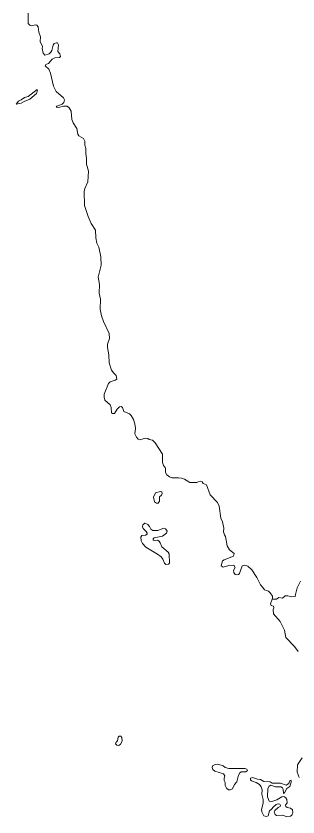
# Model space of a CAD drawing. Extents: x 369010 to 735936, y 6377141 to 6616555.
# Drawn here: x 482958 to 484478, y 6469478 to 6473795 of the extents above; entities that cross this region are included whole.
import ezdxf

# ---------------------------------------------------------------- set-up
doc = ezdxf.new("R2010")
doc.units = 0
doc.header["$LTSCALE"] = 40
doc.layers.add('3', color=7, linetype='Continuous', lineweight=13)

msp = doc.modelspace()

# ---------------------------------------------------------------- linework, layer by layer
at = {"layer": '3'}
for points in [[(483022.27, 6473810.05), (483023.92, 6473754.77), (483032.03, 6473745.01), (483042.96, 6473742.86), (483060, 6473747.99), (483069.27, 6473745.01), (483077.38, 6473737.73), (483079.86, 6473708.76), (483089.79, 6473683.28), (483086.98, 6473656.96), (483100.72, 6473630.31), (483098.9, 6473619.72), (483104.19, 6473594.9), (483112.8, 6473583.31), (483135.64, 6473591.75), (483145.24, 6473600.36), (483151.03, 6473608.8), (483157.15, 6473638.42), (483163.61, 6473647.36), (483176.19, 6473651.17), (483181.32, 6473649.84), (483186.12, 6473639.91), (483183.64, 6473603.67), (483193.23, 6473592.08), (483197.04, 6473577.85), (483192.57, 6473570.9), (483166.26, 6473569.58), (483151.69, 6473563.12), (483132.49, 6473539.62), (483117.6, 6473533.16), (483115.45, 6473526.54), (483135.31, 6473509.5), (483143.58, 6473487.98), (483160.3, 6473416.48), (483173.37, 6473389.18), (483213.1, 6473353.59), (483218.89, 6473343.99), (483215.74, 6473329.76), (483206.64, 6473320.49), (483176.85, 6473309.57), (483174.2, 6473304.77), (483187.11, 6473301.46), (483213.76, 6473309.24), (483232.79, 6473308.58), (483244.04, 6473301.13), (483255.3, 6473281.6), (483257.95, 6473238.24), (483265.06, 6473219.2), (483285.42, 6473188.75), (483290.05, 6473157.47), (483296.34, 6473150.19), (483320.67, 6473135.29), (483327.79, 6473120.23), (483329.11, 6473098.39), (483333.91, 6473081.01), (483333.25, 6473054.69), (483338.38, 6473029.54), (483337.72, 6472997.43), (483348.81, 6472958.87), (483345.33, 6472901.6), (483329.28, 6472865.36), (483325.8, 6472848.97), (483326.47, 6472773.67), (483346.82, 6472714.25), (483363.54, 6472677.34), (483385.55, 6472640.6), (483387.87, 6472599.23), (483393.99, 6472571.25), (483403.59, 6472549.08), (483415.01, 6472497.94), (483416.67, 6472452.26), (483401.44, 6472387.05), (483407.23, 6472348.16), (483405.74, 6472300.99), (483413.19, 6472269.38), (483412.2, 6472215.09), (483418.49, 6472179.18), (483428.75, 6472148.23), (483460.69, 6472083.68), (483461.68, 6472057.53), (483451.75, 6472026.42), (483451.42, 6472008.38), (483458.04, 6471968.82), (483460.19, 6471925.13), (483473.1, 6471887.23), (483484.52, 6471870.51), (483496.77, 6471856.77), (483501.24, 6471838.4), (483493.13, 6471832.61), (483465.82, 6471823.34), (483455.89, 6471814.24), (483433.55, 6471757.14)], [(483433.55, 6471757.14), (483432.22, 6471740.42), (483436.03, 6471724.87), (483465.65, 6471699.55), (483471.45, 6471684.82), (483472.44, 6471656.85), (483478.56, 6471652.54), (483489.16, 6471652.54), (483502.89, 6471675.71), (483516.13, 6471688.62), (483523.75, 6471690.61), (483532.68, 6471685.97), (483539.14, 6471663.13), (483569.43, 6471650.72), (483578.69, 6471641.29), (483590.28, 6471621.1), (483598.55, 6471597.93), (483602.03, 6471573.6), (483598.72, 6471543.97), (483606.5, 6471524.94), (483616.43, 6471514.02), (483625.53, 6471511.53), (483656.65, 6471519.15), (483667.57, 6471517.99), (483675.02, 6471511.86), (483694.38, 6471509.55), (483707.95, 6471495.15), (483747.34, 6471433.08), (483747.34, 6471389.39), (483752.8, 6471372.34), (483763.06, 6471358.44), (483763.73, 6471335.11), (483770.84, 6471322.86), (483784.58, 6471311.27), (483797.16, 6471305.48), (483833.74, 6471306.8), (483849.95, 6471304.49), (483866.34, 6471299.03), (483894.31, 6471280.65), (483932.38, 6471280.65), (483939.49, 6471285.12), (483953.06, 6471287.44), (483961.67, 6471283.96), (483965.97, 6471275.86), (483984.51, 6471268.74), (484004.87, 6471213.79), (484043.93, 6471172.42), (484052.86, 6471154.04), (484062.96, 6471088.17), (484071.07, 6471068.81), (484077.52, 6471034.22), (484076.86, 6471015.19), (484081.33, 6470999.13), (484087.78, 6470989.86), (484096.22, 6470939.05), (484108.8, 6470917.21), (484134.46, 6470898.18), (484129.66, 6470883.78), (484079.51, 6470864.74), (484071.23, 6470858.95), (484063.62, 6470831.64), (484073.88, 6470824.03), (484105.49, 6470834.29), (484132.8, 6470836.11), (484139.42, 6470822.71), (484130.81, 6470807.31), (484132.14, 6470795.73), (484138.59, 6470785.63), (484146.87, 6470783.48), (484157.46, 6470785.96), (484162.1, 6470790.6), (484176.66, 6470831.31), (484190.73, 6470834.95), (484207.77, 6470830.65), (484229.29, 6470810.79), (484256.43, 6470769.58), (484276.79, 6470728.86), (484289.37, 6470715.62), (484296.65, 6470702.38), (484318.5, 6470695.1), (484328.59, 6470686.33), (484340.67, 6470667.79), (484340.67, 6470658.69), (484338.36, 6470652.07), (484362.19, 6470652.57), (484373.94, 6470660.84), (484393.97, 6470657.53), (484409.03, 6470670.77), (484423.92, 6470670.77), (484443.95, 6470664.15), (484462.32, 6470665.81), (484463.97, 6470677.56), (484474.07, 6470712.48), (484490.79, 6470749.22)], [(484490.79, 6470749.22), (484474.07, 6470712.48), (484463.97, 6470677.56), (484462.32, 6470665.81), (484443.95, 6470664.15), (484423.92, 6470670.77), (484409.03, 6470670.77), (484393.97, 6470657.53), (484373.94, 6470660.84), (484362.19, 6470652.57), (484338.36, 6470652.07), (484329.59, 6470627.24), (484333.23, 6470618.64), (484345.97, 6470614.34), (484348.29, 6470604.74), (484344.81, 6470596.13), (484346.63, 6470573.95), (484382.22, 6470531.09), (484406.05, 6470485.57), (484412.17, 6470444.69), (484459.84, 6470396.7), (484479.2, 6470370.71)], [(484500.55, 6469797.57), (484475.23, 6469759.01), (484473.74, 6469719.29), (484484.33, 6469691.82)]]:
    msp.add_lwpolyline(points, dxfattribs=at)
for points in [[(483071.75, 6473399.27), (483023.43, 6473360.71), (483003.57, 6473356.74), (482985.86, 6473343), (482970.8, 6473336.88), (482957.56, 6473320.82), (482984.87, 6473324.63), (483001.58, 6473335.22), (483031.54, 6473346.81), (483068.44, 6473378.25), (483074.24, 6473394.64)], [(483737.08, 6471233.16), (483710.6, 6471224.71), (483699.01, 6471201.21), (483704.48, 6471176.55), (483714.9, 6471170.43), (483724.83, 6471170.1), (483731.62, 6471181.02), (483731.29, 6471202.87), (483741.88, 6471213.46), (483745.36, 6471221.9), (483743.7, 6471229.85)], [(483766.04, 6470839.59), (483779.28, 6470840.91), (483784.75, 6470846.37), (483782.76, 6470896.19), (483777.79, 6470905.29), (483743.37, 6470934.75), (483735.76, 6470956.6), (483728.97, 6470965.37), (483720.86, 6470969.84), (483702.32, 6470968.18), (483696.53, 6470971.49), (483696.53, 6470977.62), (483703.32, 6470982.42), (483748.34, 6470991.35), (483768.86, 6471008.07), (483772.33, 6471018), (483763.73, 6471030.58), (483754.96, 6471034.38), (483722.19, 6471021.97), (483694.55, 6471021.97), (483684.28, 6471029.92), (483677.83, 6471043.82), (483667.57, 6471054.74), (483651.52, 6471062.02), (483641.09, 6471052.42), (483639.43, 6471042.16), (483643.57, 6471032.23), (483660.12, 6471017.67), (483665.25, 6471007.74), (483664.42, 6471001.62), (483656.31, 6470997.15), (483636.45, 6470995.82), (483630.66, 6470986.55), (483632.15, 6470966.36), (483639.93, 6470952.13), (483656.98, 6470932.93), (483720.2, 6470895.53), (483740.39, 6470880.14), (483749.33, 6470868.55), (483757.44, 6470847.03)], [(483513.32, 6469913.43), (483508.69, 6469908.63), (483504.38, 6469889.1), (483497.43, 6469882.15), (483494.95, 6469871.88), (483500.58, 6469864.6), (483512.49, 6469863.78), (483520.6, 6469870.73), (483529.87, 6469886.45), (483528.21, 6469906.97), (483522.75, 6469912.93)], [(484103.01, 6469625.28), (484112.28, 6469624.62), (484124.36, 6469629.26), (484135.95, 6469652.92), (484147.53, 6469666.83), (484157.46, 6469703.4), (484164.58, 6469716.64), (484172.52, 6469721.77), (484197.68, 6469721.44), (484206.28, 6469727.9), (484202.15, 6469736.17), (484191.55, 6469739.48), (484105, 6469738.82), (484085.96, 6469745.61), (484075.04, 6469753.55), (484045.41, 6469762.98), (484031.18, 6469761.33), (484017.94, 6469753.88), (484015.79, 6469744.61), (484018.77, 6469734.35), (484030.02, 6469725.91), (484076.36, 6469711.51), (484083.65, 6469699.6), (484079.51, 6469687.35), (484079.51, 6469675.1), (484085.63, 6469664.84), (484085.63, 6469647.46), (484092.42, 6469633.06)], [(484308.57, 6469480.96), (484316.84, 6469484.61), (484324.79, 6469511.91), (484335.38, 6469519.53), (484345.97, 6469533.43), (484360.87, 6469545.01), (484371.46, 6469549.15), (484381.06, 6469546.67), (484384.37, 6469540.55), (484382.05, 6469534.09), (484370.46, 6469528.63), (484353.75, 6469513.24), (484349.94, 6469505.13), (484355.73, 6469491.56), (484361.53, 6469486.09), (484395.62, 6469488.08), (484418.46, 6469478.15), (484438.32, 6469481.96), (484445.11, 6469488.74), (484449.58, 6469502.31), (484449.24, 6469516.38), (484438.32, 6469525.32), (484419.29, 6469529.29), (484412.34, 6469533.76), (484410.35, 6469542.37), (484419.12, 6469553.62), (484418.79, 6469571.99), (484412.17, 6469580.93), (484401.58, 6469587.71), (484390.33, 6469586.39), (484364.51, 6469570.34), (484336.21, 6469562.39), (484323.13, 6469563.05), (484314.36, 6469586.72), (484315.68, 6469631.74), (484323.46, 6469644.65), (484332.4, 6469648.79), (484357.39, 6469639.85), (484384.86, 6469640.51), (484394.79, 6469635.05), (484398.27, 6469628.92), (484399.26, 6469605.09), (484405.39, 6469608.24), (484418.3, 6469631.41), (484434.02, 6469642.33), (484442.62, 6469672.95), (484438.49, 6469675.1), (484431.7, 6469670.96), (484429.55, 6469659.38), (484413.66, 6469648.79), (484383.04, 6469659.71), (484339.68, 6469661.03), (484327.76, 6469668.15), (484294, 6469669.64), (484275.8, 6469680.73), (484259.74, 6469681.72), (484232.1, 6469690.16), (484221.35, 6469686.69), (484221.35, 6469679.07), (484226.81, 6469672.62), (484253.45, 6469663.85), (484270.5, 6469653.58), (484280.1, 6469641.34), (484284.4, 6469625.28), (484283.41, 6469601.29), (484290.03, 6469571.66), (484290.53, 6469553.29), (484281.59, 6469519.2), (484283.57, 6469505.46), (484294.17, 6469484.94)]]:
    msp.add_lwpolyline(points, close=True, dxfattribs=at)

doc.saveas('drawing.dxf')
